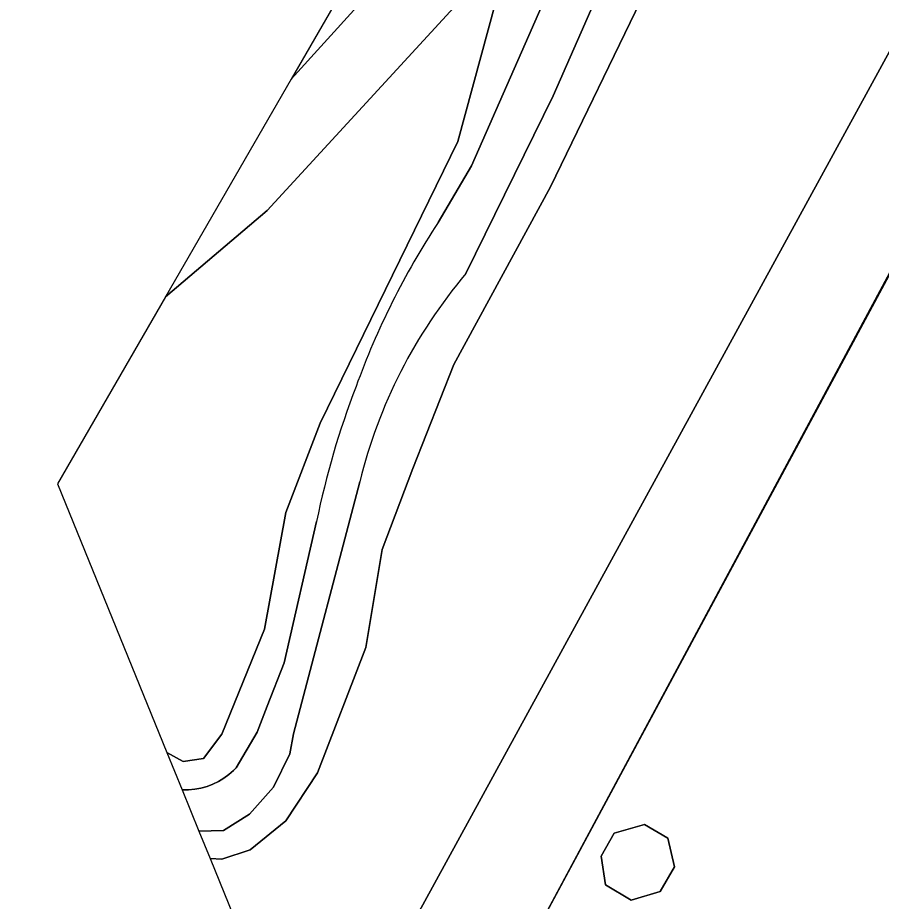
# Model space of a CAD drawing. Extents: x 160455 to 162082, y 388339 to 389736.
# Drawn here: x 160471.9 to 160517.22, y 389392.18 to 389438.55 of the extents above; entities that cross this region are included whole.
import ezdxf

# ---------------------------------------------------------------- set-up
doc = ezdxf.new("R2010")
doc.units = 0
for name, color, linetype in [('IMGEO_Erf', 7, 'Continuous'), ('IMGEO_Gemengd_bos', 7, 'Continuous'), ('IMGEO_Grasland_overig', 7, 'Continuous'), ('IMGEO_Groenvoorziening', 7, 'Continuous'), ('IMGEO_Hek', 7, 'Continuous'), ('IMGEO_Oever', 7, 'Continuous'), ('IMGEO_Pand', 7, 'Continuous'), ('IMGEO_Voetpad_halfverhard', 7, 'Continuous'), ('IMGEO_Waterloop', 7, 'Continuous')]:
    doc.layers.add(name, color=color, linetype=linetype)

msp = doc.modelspace()

# ---------------------------------------------------------------- linework, layer by layer
at = {"layer": 'IMGEO_Erf'}
msp.add_lwpolyline([(160525.877, 389440.204), (160522.927, 389434.995), (160519.735, 389428.903), (160523.09, 389427.067), (160521.721, 389424.565), (160518.366, 389426.401), (160498.042, 389388.59)], dxfattribs=at)
msp.add_lwpolyline([(160505.621, 389392.683), (160504.101, 389392.24), (160502.744, 389393.038), (160502.514, 389394.545), (160503.202, 389395.746), (160504.787, 389396.208), (160506.023, 389395.482), (160506.371, 389393.992)], close=True, dxfattribs=at)
at = {"layer": 'IMGEO_Gemengd_bos'}
msp.add_lwpolyline([(160487.328, 389381.32), (160493.776, 389393.113), (160556.535, 389507.899), (160548.562, 389514.721), (160546.359, 389513.729), (160544.656, 389512.732), (160540.625, 389509.709), (160536.828, 389504.337), (160527.352, 389486.8), (160522.805, 389477.59), (160517.688, 389468.609), (160512.502, 389457.73), (160509.907, 389450.4), (160499.869, 389429.663), (160494.788, 389420.349), (160492.633, 389414.882), (160491.021, 389410.638), (160490.176, 389405.491), (160487.64, 389398.916), (160485.966, 389396.399), (160484.104, 389394.877), (160482.61, 389394.382), (160481.996, 389394.421)], close=True, dxfattribs=at)
at = {"layer": 'IMGEO_Grasland_overig'}
msp.add_lwpolyline([(160489.717, 389439.142), (160486.261, 389435.317), (160479.661, 389423.902), (160479.662, 389423.903), (160484.997, 389428.421), (160497.798, 389442.364), (160502.958, 389453.475), (160505.83, 389460.165), (160508.599, 389467.017), (160517.5, 389481.012), (160521.798, 389489.8), (160526.202, 389498.738), (160531.275, 389507.337), (160535.133, 389513.044), (160536.893, 389514.798), (160541.467, 389518.18)], dxfattribs=at)
at = {"layer": 'IMGEO_Groenvoorziening'}
for points in [[(160471.903, 389349.426), (160474.366, 389346.957), (160475.625, 389347.469), (160494.834, 389382.607), (160498.042, 389388.59), (160518.366, 389426.401), (160519.735, 389428.903), (160522.927, 389434.995), (160525.877, 389440.204), (160528.078, 389444.185), (160542.252, 389469.274), (160542.941, 389470.502), (160545.372, 389474.909), (160559.053, 389500), (160561.829, 389505.092), (160556.535, 389507.899), (160493.776, 389393.113), (160487.328, 389381.32), (160488.297, 389378.939)], [(160473.99, 389414.093), (160479.731, 389399.986), (160480.59, 389399.51), (160481.656, 389399.678), (160482.619, 389400.944), (160484.85, 389406.464), (160485.968, 389412.583), (160487.769, 389417.263), (160495.005, 389432.044), (160497.798, 389442.364), (160484.997, 389428.421), (160479.662, 389423.903), (160479.661, 389423.902)]]:
    msp.add_lwpolyline(points, close=True, dxfattribs=at)
at = {"layer": 'IMGEO_Hek'}
msp.add_lwpolyline([(160498.042, 389388.59), (160522.927, 389434.995), (160542.252, 389469.274)], dxfattribs=at)
at = {"layer": 'IMGEO_Oever'}
for points in [[(160481.411, 389395.86), (160481.996, 389394.421), (160482.61, 389394.382), (160484.104, 389394.877), (160485.966, 389396.399), (160487.64, 389398.916), (160490.176, 389405.491), (160491.021, 389410.638), (160492.633, 389414.882), (160494.788, 389420.349), (160499.869, 389429.663), (160509.907, 389450.4), (160512.502, 389457.73), (160517.688, 389468.609), (160522.805, 389477.59), (160527.352, 389486.8), (160536.828, 389504.337), (160540.625, 389509.709), (160544.656, 389512.732), (160546.359, 389513.729), (160548.562, 389514.721), (160549.966, 389515.354), (160553.892, 389517.123)], [(160535.743, 389508.405), (160529.768, 389500), (160529.192, 389499.062), (160520.52, 389480.64), (160511.926, 389461.599), (160500, 389434.448), (160495.42, 389425.115)], [(160493.963, 389427.796), (160495.725, 389430.772), (160500, 389440.534), (160504.72, 389451.312), (160508.079, 389458.374), (160516.256, 389475.568), (160521.585, 389487.116), (160527.942, 389500), (160530.436, 389504.278)], [(160497.798, 389442.364), (160495.005, 389432.044), (160487.769, 389417.263), (160485.968, 389412.583), (160484.85, 389406.464), (160482.619, 389400.944), (160481.656, 389399.678), (160480.59, 389399.51), (160479.731, 389399.986), (160480.526, 389398.034), (160480.547, 389398.032), (160480.874, 389398.032), (160481.2, 389398.062), (160481.522, 389398.121), (160481.838, 389398.208), (160482.144, 389398.323), (160482.439, 389398.465), (160482.72, 389398.632), (160482.985, 389398.824), (160483.232, 389399.039), (160483.373, 389399.181), (160484.467, 389401.059), (160485.001, 389402.418), (160485.893, 389404.686), (160487.591, 389412.11)], [(160489.852, 389414.186), (160486.371, 389400.966), (160486.185, 389399.908), (160485.328, 389398.164), (160484.074, 389396.757), (160482.698, 389395.901), (160481.411, 389395.86)]]:
    msp.add_lwpolyline(points, dxfattribs=at)
for centre, radius, start, end in [((160528.298, 389405.246), 41.078, 146.7045, 160.1654), ((160516.027, 389407.733), 26.959, 139.8533, 166.1518), ((160530.236, 389403.494), 43.507, 158.8608, 168.5777)]:
    msp.add_arc(centre, radius, start, end, dxfattribs=at)
at = {"layer": 'IMGEO_Pand'}
msp.add_lwpolyline([(160502.744, 389393.038), (160504.101, 389392.24), (160505.621, 389392.683), (160506.371, 389393.992), (160506.023, 389395.482), (160504.787, 389396.208), (160503.202, 389395.746), (160502.514, 389394.545)], close=True, dxfattribs=at)
at = {"layer": 'IMGEO_Voetpad_halfverhard'}
for points in [[(160493.66, 389448.117), (160486.261, 389435.317)], [(160486.261, 389435.317), (160489.717, 389439.142)]]:
    msp.add_lwpolyline(points, dxfattribs=at)
at = {"layer": 'IMGEO_Waterloop'}
for points in [[(160495.42, 389425.115), (160500, 389434.448), (160511.926, 389461.599), (160520.52, 389480.64), (160529.192, 389499.062), (160529.768, 389500), (160535.743, 389508.405)], [(160530.436, 389504.278), (160527.942, 389500), (160521.585, 389487.116), (160516.256, 389475.568), (160508.079, 389458.374), (160504.72, 389451.312), (160500, 389440.534), (160495.725, 389430.772), (160493.963, 389427.796)], [(160487.591, 389412.11), (160485.893, 389404.686), (160485.001, 389402.418), (160484.467, 389401.059), (160483.373, 389399.181), (160483.232, 389399.039), (160482.985, 389398.824), (160482.72, 389398.632), (160482.439, 389398.465), (160482.144, 389398.323), (160481.838, 389398.208), (160481.522, 389398.121), (160481.2, 389398.062), (160480.874, 389398.032), (160480.547, 389398.032), (160480.526, 389398.034), (160481.411, 389395.86), (160482.698, 389395.901), (160484.074, 389396.757), (160485.328, 389398.164), (160486.185, 389399.908), (160486.371, 389400.966), (160489.852, 389414.186)]]:
    msp.add_lwpolyline(points, dxfattribs=at)
for centre, radius, start, end in [((160528.298, 389405.246), 41.078, 146.7045, 160.1654), ((160516.027, 389407.733), 26.959, 139.8533, 166.1518), ((160530.236, 389403.494), 43.507, 158.8608, 168.5777)]:
    msp.add_arc(centre, radius, start, end, dxfattribs=at)

doc.saveas('drawing.dxf')
